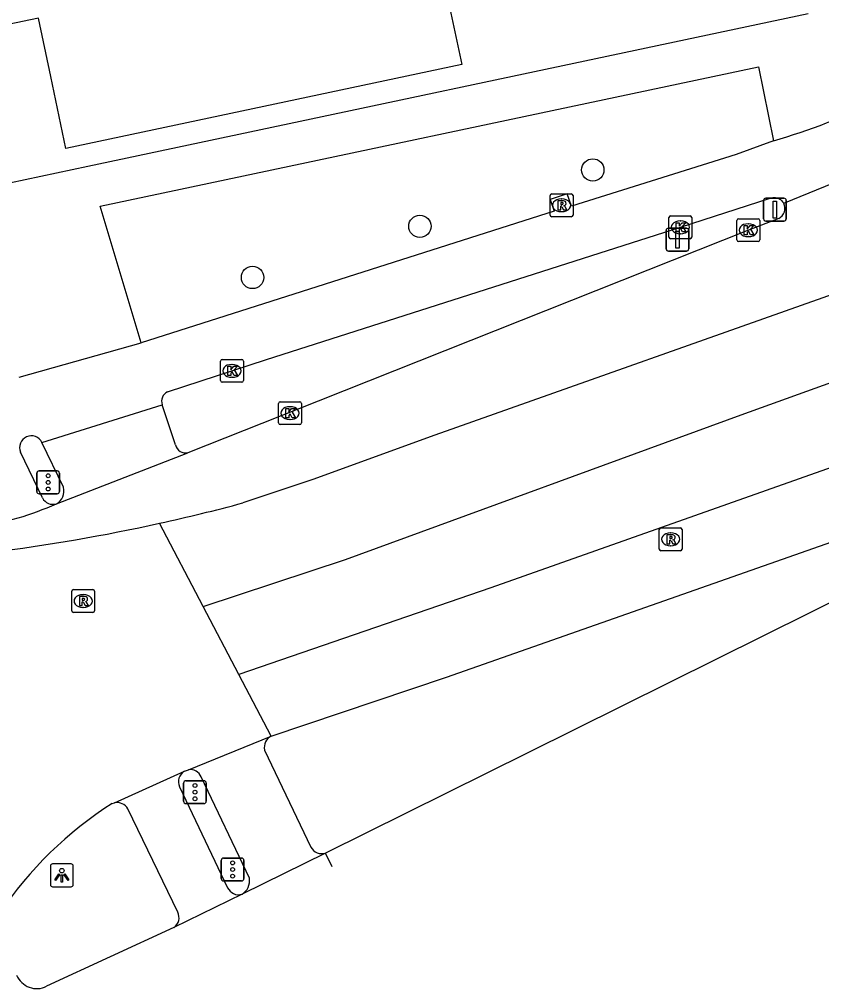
# Model space of a CAD drawing. Extents: x 159280 to 160375, y 384531 to 385872.
# Drawn here: x 159998.63 to 160033.72, y 384579.33 to 384621.74 of the extents above; entities that cross this region are included whole.
import ezdxf

# ---------------------------------------------------------------- set-up
doc = ezdxf.new("R2010")
doc.units = 0
for name, color, linetype in [('IMGEO_Boom', 7, 'Continuous'), ('IMGEO_Fietspad_open', 7, 'Continuous'), ('IMGEO_Kolk', 7, 'Continuous'), ('IMGEO_Lichtpunt', 7, 'Continuous'), ('IMGEO_Pand', 7, 'Continuous'), ('IMGEO_Rijbaan_lokaal_open', 7, 'Continuous'), ('IMGEO_Rijbaan_regionaal_gesloten', 7, 'Continuous'), ('IMGEO_Rioolput', 7, 'Continuous'), ('IMGEO_Verkeersbordpaal', 7, 'Continuous'), ('IMGEO_Verkeersregelinstallatiepaal', 7, 'Continuous'), ('IMGEO_Voetpad_open', 7, 'Continuous')]:
    doc.layers.add(name, color=color, linetype=linetype)

msp = doc.modelspace()

# ---------------------------------------------------------------- linework, layer by layer
at = {"layer": 'IMGEO_Boom'}
for centre in [(160023.714, 384615.153), (160016.151, 384612.688), (160008.829, 384610.451)]:
    msp.add_circle(centre, 0.489, dxfattribs=at)
at = {"layer": 'IMGEO_Fietspad_open'}
for points in [[(160031.619, 384616.431), (160029.984, 384615.83), (160022.79, 384613.575), (160022.596, 384614.106), (160021.855, 384613.863), (160022.031, 384613.346), (160003.963, 384607.589)], [(160005.111, 384605.451), (160009.435, 384606.854), (160027.547, 384612.646), (160031.48, 384613.919), (160031.52, 384613.931), (160031.561, 384613.94), (160031.604, 384613.946), (160031.647, 384613.947), (160031.689, 384613.945), (160031.732, 384613.939), (160031.773, 384613.929), (160031.814, 384613.915), (160031.853, 384613.898), (160031.891, 384613.878), (160031.926, 384613.854), (160031.96, 384613.827), (160031.99, 384613.797), (160032.018, 384613.765), (160032.043, 384613.73), (160032.065, 384613.693)], [(159998.622, 384606.08), (160003.963, 384607.589)], [(159999.614, 384603.225), (160004.874, 384604.876)], [(159999.642, 384600.803), (159998.678, 384602.803)], [(160005.637, 384588.163), (160007.737, 384583.748)], [(160005.554, 384582.673), (160003.378, 384587.197)]]:
    msp.add_lwpolyline(points, dxfattribs=at)
for centre, radius, start, end in [((160024.363, 384641.785), 26.372, 285.9716, 296.6227), ((160005.323, 384605.027), 0.474, 116.5734, 198.6263), ((159999.149, 384603.008), 0.513, 25.0214, 203.5155), ((160000.096, 384601.034), 0.51, 206.9348, 287.5581), ((160006.106, 384588.392), 0.521, 119.2182, 206.0356), ((160002.906, 384586.935), 0.54, 28.9933, 101.7189), ((160008.214, 384583.968), 0.525, 204.7186, 287.2557), ((160005.115, 384582.433), 0.5, 302.9313, 28.6696)]:
    msp.add_arc(centre, radius, start, end, dxfattribs=at)
at = {"layer": 'IMGEO_Kolk'}
for p, q in [((160027.121, 384613.145), (160027.973, 384613.145)), ((160027.046, 384612.219), (160027.046, 384613.071)), ((160027.534, 384612.925), (160027.559, 384612.925)), ((160028.047, 384613.071), (160028.047, 384612.219)), ((160030.019, 384612.092), (160030.019, 384612.944)), ((160030.094, 384613.018), (160030.946, 384613.018)), ((160030.507, 384612.798), (160030.532, 384612.798)), ((160031.02, 384612.944), (160031.02, 384612.092)), ((160027.557, 384612.365), (160027.532, 384612.365)), ((160027.973, 384612.145), (160027.121, 384612.145)), ((160030.946, 384612.018), (160030.094, 384612.018)), ((160030.53, 384612.238), (160030.505, 384612.238)), ((160007.43, 384605.937), (160007.43, 384606.789)), ((160007.505, 384606.863), (160008.357, 384606.863)), ((160008.431, 384606.789), (160008.431, 384605.937)), ((160007.918, 384606.643), (160007.943, 384606.643)), ((160007.941, 384606.083), (160007.916, 384606.083)), ((160008.357, 384605.863), (160007.505, 384605.863)), ((160009.966, 384604.087), (160009.966, 384604.939)), ((160010.041, 384605.013), (160010.893, 384605.013)), ((160010.454, 384604.793), (160010.479, 384604.793)), ((160010.967, 384604.939), (160010.967, 384604.087)), ((160010.477, 384604.233), (160010.452, 384604.233)), ((160010.893, 384604.013), (160010.041, 384604.013))]:
    msp.add_line(p, q, dxfattribs=at)
for points in [[(160027.121, 384613.145), (160027.973, 384613.145)], [(160027.046, 384612.219), (160027.046, 384613.071)], [(160027.367, 384612.845), (160027.49, 384612.845), (160027.49, 384612.694), (160027.62, 384612.845), (160027.784, 384612.845), (160027.638, 384612.694), (160027.791, 384612.445), (160027.639, 384612.445), (160027.554, 384612.609), (160027.49, 384612.542), (160027.49, 384612.445), (160027.367, 384612.445), (160027.367, 384612.845)], [(160028.047, 384613.071), (160028.047, 384612.219)], [(160030.019, 384612.092), (160030.019, 384612.944)], [(160030.094, 384613.018), (160030.946, 384613.018)], [(160030.34, 384612.718), (160030.463, 384612.718), (160030.463, 384612.567), (160030.593, 384612.718), (160030.757, 384612.718), (160030.611, 384612.567), (160030.764, 384612.318), (160030.612, 384612.318), (160030.527, 384612.482), (160030.463, 384612.415), (160030.463, 384612.318), (160030.34, 384612.318), (160030.34, 384612.718)], [(160031.02, 384612.944), (160031.02, 384612.092)], [(160027.973, 384612.145), (160027.121, 384612.145)], [(160030.946, 384612.018), (160030.094, 384612.018)], [(160007.43, 384605.937), (160007.43, 384606.789)], [(160007.505, 384606.863), (160008.357, 384606.863)], [(160008.431, 384606.789), (160008.431, 384605.937)], [(160007.751, 384606.563), (160007.874, 384606.563), (160007.874, 384606.412), (160008.004, 384606.563), (160008.168, 384606.563), (160008.022, 384606.412), (160008.175, 384606.163), (160008.023, 384606.163), (160007.938, 384606.327), (160007.874, 384606.26), (160007.874, 384606.163), (160007.751, 384606.163), (160007.751, 384606.563)], [(160008.357, 384605.863), (160007.505, 384605.863)], [(160009.966, 384604.087), (160009.966, 384604.939)], [(160010.041, 384605.013), (160010.893, 384605.013)], [(160010.287, 384604.713), (160010.41, 384604.713), (160010.41, 384604.562), (160010.54, 384604.713), (160010.704, 384604.713), (160010.558, 384604.562), (160010.711, 384604.313), (160010.559, 384604.313), (160010.474, 384604.477), (160010.41, 384604.41), (160010.41, 384604.313), (160010.287, 384604.313), (160010.287, 384604.713)], [(160010.967, 384604.939), (160010.967, 384604.087)], [(160010.893, 384604.013), (160010.041, 384604.013)]]:
    msp.add_lwpolyline(points, dxfattribs=at)
for centre, start, end in [((160027.123, 384613.069), 91.552, 178.448), ((160027.123, 384613.069), 91.552, 178.448), ((160027.971, 384613.069), 1.552, 88.448), ((160027.971, 384613.069), 1.552, 88.448), ((160030.096, 384612.942), 91.552, 178.448), ((160030.096, 384612.942), 91.552, 178.448), ((160030.944, 384612.942), 1.552, 88.448), ((160030.944, 384612.942), 1.552, 88.448), ((160027.123, 384612.221), 181.552, 268.448), ((160027.123, 384612.221), 181.552, 268.448), ((160027.971, 384612.221), 271.552, 358.448), ((160027.971, 384612.221), 271.552, 358.448), ((160030.096, 384612.094), 181.552, 268.448), ((160030.096, 384612.094), 181.552, 268.448), ((160030.944, 384612.094), 271.552, 358.448), ((160030.944, 384612.094), 271.552, 358.448), ((160007.507, 384606.787), 91.552, 178.448), ((160007.507, 384606.787), 91.552, 178.448), ((160008.355, 384606.787), 1.552, 88.448), ((160008.355, 384606.787), 1.552, 88.448), ((160007.507, 384605.939), 181.552, 268.448), ((160007.507, 384605.939), 181.552, 268.448), ((160008.355, 384605.939), 271.552, 358.448), ((160008.355, 384605.939), 271.552, 358.448), ((160010.043, 384604.937), 91.552, 178.448), ((160010.043, 384604.937), 91.552, 178.448), ((160010.891, 384604.937), 1.552, 88.448), ((160010.891, 384604.937), 1.552, 88.448), ((160010.043, 384604.089), 181.552, 268.448), ((160010.043, 384604.089), 181.552, 268.448), ((160010.891, 384604.089), 271.552, 358.448), ((160010.891, 384604.089), 271.552, 358.448)]:
    msp.add_arc(centre, 0.0765, start, end, dxfattribs=at)
for centre, major_axis, ratio, start_param, end_param in [((160027.533, 384612.645), (-0.387, 0.002), 0.722429, 4.712389, 7.853982), ((160027.558, 384612.645), (-0.39, 0.002), 0.717154, 1.570796, 4.712389), ((160030.506, 384612.518), (-0.387, 0.002), 0.722429, 4.712389, 7.853982), ((160030.531, 384612.518), (-0.39, 0.002), 0.717154, 1.570796, 4.712389), ((160007.917, 384606.363), (-0.387, 0.002), 0.722429, 4.712389, 7.853982), ((160007.942, 384606.363), (-0.39, 0.002), 0.717154, 1.570796, 4.712389), ((160010.453, 384604.513), (-0.387, 0.002), 0.722429, 4.712389, 7.853982), ((160010.478, 384604.513), (-0.39, 0.002), 0.717154, 1.570796, 4.712389)]:
    msp.add_ellipse(centre, major_axis=major_axis, ratio=ratio, start_param=start_param, end_param=end_param, dxfattribs=at)
at = {"layer": 'IMGEO_Lichtpunt'}
for p, q in [((160000.888, 384584.79), (160000.08, 384584.79)), ((160000.888, 384584.79), (160000.08, 384584.79)), ((159999.986, 384584.695), (159999.986, 384583.888)), ((159999.986, 384584.695), (159999.986, 384583.888)), ((160000.982, 384583.888), (160000.982, 384584.695)), ((160000.982, 384583.888), (160000.982, 384584.695)), ((160000.08, 384583.794), (160000.888, 384583.794)), ((160000.08, 384583.794), (160000.888, 384583.794))]:
    msp.add_line(p, q, dxfattribs=at)
for points in [[(160000.36, 384584.359), (160000.399, 384584.331), (160000.211, 384584.069), (160000.173, 384584.096), (160000.36, 384584.359)], [(160000.462, 384584.311), (160000.509, 384584.311), (160000.509, 384583.989), (160000.462, 384583.989), (160000.462, 384584.311)], [(160000.572, 384584.331), (160000.61, 384584.358), (160000.797, 384584.096), (160000.758, 384584.068), (160000.572, 384584.331)]]:
    msp.add_lwpolyline(points, dxfattribs=at)
msp.add_circle((160000.485, 384584.493), 0.0994, dxfattribs=at)
for centre, start, end in [((160000.08, 384584.695), 90, 180), ((160000.08, 384584.695), 90, 180), ((160000.888, 384584.695), 0, 90), ((160000.888, 384584.695), 0, 90), ((160000.08, 384583.888), 180, 270), ((160000.08, 384583.888), 180, 270), ((160000.888, 384583.888), 270, 0), ((160000.888, 384583.888), 270, 360)]:
    msp.add_arc(centre, 0.0946, start, end, dxfattribs=at)
at = {"layer": 'IMGEO_Pand'}
msp.add_lwpolyline([(160011.237, 384634.358), (160011.297, 384634.075), (160011.515, 384633.037), (160011.69, 384632.205), (160012.697, 384632.417), (160013.12, 384630.406), (160015.037, 384630.809), (160016.519, 384623.743), (160017.106, 384623.869), (160017.988, 384619.767), (160000.666, 384616.097), (160000, 384619.242), (159999.458, 384621.801), (159994.77, 384620.814), (159995.205, 384618.742), (159988.881, 384616.711), (159982.467, 384616.083), (159979.436, 384630.236), (159977.357, 384640.023), (159978.276, 384640.219), (159978.561, 384642.486), (159977.719, 384642.6), (159978.491, 384648.319)], dxfattribs=at)
at = {"layer": 'IMGEO_Rijbaan_lokaal_open'}
for points in [[(160032.065, 384613.693), (160047.872, 384620.151)], [(160031.849, 384613.031), (160030.521, 384612.517), (160011.7, 384605.034), (160006.005, 384602.783)], [(160000.25, 384600.548), (160006.005, 384602.783)]]:
    msp.add_lwpolyline(points, dxfattribs=at)
for centre, radius, start, end in [((160031.639, 384613.466), 0.483, 295.7836, 28.0751), ((159994.589, 384613.35), 13.998, 279.2469, 293.8556)]:
    msp.add_arc(centre, radius, start, end, dxfattribs=at)
at = {"layer": 'IMGEO_Rijbaan_regionaal_gesloten'}
for points in [[(160006.675, 384596.052), (160012.896, 384598.112), (160030.199, 384604.442), (160051.41, 384612.075), (160070.258, 384619.89), (160105.075, 384635.724), (160136.86, 384650.709), (160173.534, 384667.91), (160180.357, 384670.981), (160187.384, 384674.159), (160193.16, 384677.338), (160199.61, 384681.383), (160210.295, 384687.933), (160217.514, 384692.075), (160225.023, 384696.313), (160232.339, 384700.069), (160235.287, 384701.39)], [(160046.751, 384614.401), (160035.431, 384610.146), (160016.807, 384603.547), (160011.467, 384601.612), (160008.405, 384600.585)], [(160056.37, 384610.468), (160053.124, 384609.319), (160041.824, 384604.993), (160034.191, 384602.153), (160019.249, 384596.869), (160008.231, 384593.084)], [(160057.944, 384608.051), (160020.879, 384589.652), (160012.021, 384585.263)], [(160009.65, 384590.376), (160017.314, 384592.957), (160037.987, 384600.23)], [(160006.675, 384596.052), (160004.765, 384599.696)], [(160008.231, 384593.084), (160006.675, 384596.052)], [(160009.65, 384590.376), (160008.231, 384593.084)], [(160006.024, 384588.907), (160009.65, 384590.376)], [(160002.796, 384587.464), (160005.851, 384588.847)], [(160005.851, 384588.847), (160006.024, 384588.907)], [(160002.694, 384587.432), (160002.796, 384587.464)], [(160012.021, 384585.263), (160008.37, 384583.466)], [(160012.31, 384584.658), (160012.021, 384585.263)], [(160008.37, 384583.466), (160005.387, 384582.013)], [(160005.387, 384582.013), (159999.822, 384579.434)]]:
    msp.add_lwpolyline(points, dxfattribs=at)
for centre, radius, start, end in [((159987.723, 384677.37), 79.522, 282.37473, 285.0747), ((159987.319, 384678.902), 81.105, 277.12655, 282.42163), ((160011.562, 384573.421), 16.582, 122.3329, 146.2647), ((159999.395, 384580.296), 0.962, 202.9949, 296.3531)]:
    msp.add_arc(centre, radius, start, end, dxfattribs=at)
at = {"layer": 'IMGEO_Rioolput'}
for p, q in [((160021.848, 384613.182), (160021.848, 384614.034)), ((160021.923, 384614.108), (160022.775, 384614.108)), ((160022.849, 384614.034), (160022.849, 384613.182)), ((160022.336, 384613.888), (160022.361, 384613.888)), ((160022.359, 384613.328), (160022.334, 384613.328)), ((160022.775, 384613.108), (160021.923, 384613.108)), ((160026.621, 384598.568), (160026.621, 384599.42)), ((160026.696, 384599.494), (160027.548, 384599.494)), ((160027.109, 384599.274), (160027.134, 384599.274)), ((160027.622, 384599.42), (160027.622, 384598.568)), ((160027.132, 384598.714), (160027.107, 384598.714)), ((160027.548, 384598.494), (160026.696, 384598.494)), ((160000.919, 384595.865), (160000.919, 384596.717)), ((160000.994, 384596.791), (160001.846, 384596.791)), ((160001.92, 384596.717), (160001.92, 384595.865)), ((160001.407, 384596.571), (160001.432, 384596.571)), ((160001.846, 384595.791), (160000.994, 384595.791)), ((160001.43, 384596.011), (160001.405, 384596.011))]:
    msp.add_line(p, q, dxfattribs=at)
for points in [[(160021.848, 384613.182), (160021.848, 384614.034)], [(160021.923, 384614.108), (160022.775, 384614.108)], [(160022.849, 384614.034), (160022.849, 384613.182)], [(160022.437, 384613.806), (160022.185, 384613.808), (160022.185, 384613.408)], [(160022.185, 384613.408), (160022.309, 384613.408), (160022.309, 384613.57), (160022.32, 384613.57)], [(160022.363, 384613.727), (160022.309, 384613.727), (160022.309, 384613.646)], [(160022.309, 384613.646), (160022.361, 384613.646)], [(160022.367, 384613.541), (160022.438, 384613.408), (160022.578, 384613.408), (160022.513, 384613.534)], [(160022.775, 384613.108), (160021.923, 384613.108)], [(160026.621, 384598.568), (160026.621, 384599.42)], [(160026.696, 384599.494), (160027.548, 384599.494)], [(160027.21, 384599.192), (160026.958, 384599.194), (160026.958, 384598.794)], [(160027.622, 384599.42), (160027.622, 384598.568)], [(160026.958, 384598.794), (160027.082, 384598.794), (160027.082, 384598.956), (160027.093, 384598.956)], [(160027.136, 384599.113), (160027.082, 384599.113), (160027.082, 384599.032)], [(160027.082, 384599.032), (160027.134, 384599.032)], [(160027.14, 384598.927), (160027.211, 384598.794), (160027.351, 384598.794), (160027.286, 384598.92)], [(160027.548, 384598.494), (160026.696, 384598.494)], [(160000.919, 384595.865), (160000.919, 384596.717)], [(160000.994, 384596.791), (160001.846, 384596.791)], [(160001.92, 384596.717), (160001.92, 384595.865)], [(160001.508, 384596.489), (160001.256, 384596.491), (160001.256, 384596.091)], [(160001.256, 384596.091), (160001.38, 384596.091), (160001.38, 384596.253), (160001.391, 384596.253)], [(160001.434, 384596.41), (160001.38, 384596.41), (160001.38, 384596.329)], [(160001.38, 384596.329), (160001.432, 384596.329)], [(160001.438, 384596.224), (160001.509, 384596.091), (160001.649, 384596.091), (160001.584, 384596.217)], [(160001.846, 384595.791), (160000.994, 384595.791)]]:
    msp.add_lwpolyline(points, dxfattribs=at)
for centre, radius, start, end in [((160021.925, 384614.032), 0.0765, 91.552, 178.448), ((160021.925, 384614.032), 0.0765, 91.552, 178.448), ((160022.773, 384614.032), 0.0765, 1.552, 88.448), ((160022.773, 384614.032), 0.0765, 1.552, 88.448), ((160022.319, 384613.517), 0.0533, 26.0293, 88.6989), ((160022.345, 384613.835), 0.19, 274.7715, 282.9687), ((160022.369, 384613.631), 0.0964, 77.0061, 93.1865), ((160022.383, 384613.688), 0.0378, 276.6634, 79.6772), ((160022.436, 384613.696), 0.109, 350.3612, 89.416), ((160022.434, 384613.696), 0.112, 277.5842, 350.9817), ((160022.418, 384613.481), 0.108, 29.5134, 73.7905), ((160021.925, 384613.184), 0.0765, 181.552, 268.448), ((160021.925, 384613.184), 0.0765, 181.552, 268.448), ((160022.773, 384613.184), 0.0765, 271.552, 358.448), ((160022.773, 384613.184), 0.0765, 271.552, 358.448), ((160026.698, 384599.418), 0.0765, 91.552, 178.448), ((160026.698, 384599.418), 0.0765, 91.552, 178.448), ((160027.209, 384599.082), 0.109, 350.3612, 89.416), ((160027.546, 384599.418), 0.0765, 1.552, 88.448), ((160027.546, 384599.418), 0.0765, 1.552, 88.448), ((160027.092, 384598.903), 0.0533, 26.0293, 88.6989), ((160027.118, 384599.221), 0.19, 274.7715, 282.9687), ((160027.142, 384599.017), 0.0964, 77.0061, 93.1865), ((160027.156, 384599.074), 0.0378, 276.6634, 79.6772), ((160027.207, 384599.082), 0.112, 277.5842, 350.9817), ((160027.191, 384598.867), 0.108, 29.5134, 73.7905), ((160026.698, 384598.57), 0.0765, 181.552, 268.448), ((160026.698, 384598.57), 0.0765, 181.552, 268.448), ((160027.546, 384598.57), 0.0765, 271.552, 358.448), ((160027.546, 384598.57), 0.0765, 271.552, 358.448), ((160000.996, 384596.715), 0.0765, 91.552, 178.448), ((160000.996, 384596.715), 0.0765, 91.552, 178.448), ((160001.844, 384596.715), 0.0765, 1.552, 88.448), ((160001.844, 384596.715), 0.0765, 1.552, 88.448), ((160001.39, 384596.2), 0.0533, 26.0293, 88.6989), ((160001.416, 384596.518), 0.19, 274.7715, 282.9687), ((160001.44, 384596.314), 0.0964, 77.0061, 93.1865), ((160001.454, 384596.371), 0.0378, 276.6634, 79.6772), ((160001.507, 384596.379), 0.109, 350.3612, 89.416), ((160001.505, 384596.379), 0.112, 277.5842, 350.9817), ((160001.489, 384596.164), 0.108, 29.5134, 73.7905), ((160000.996, 384595.867), 0.0765, 181.552, 268.448), ((160000.996, 384595.867), 0.0765, 181.552, 268.448), ((160001.844, 384595.867), 0.0765, 271.552, 358.448), ((160001.844, 384595.867), 0.0765, 271.552, 358.448)]:
    msp.add_arc(centre, radius, start, end, dxfattribs=at)
for centre, major_axis, ratio, start_param, end_param in [((160022.335, 384613.608), (-0.387, 0.002), 0.722429, 4.712389, 7.853982), ((160022.36, 384613.608), (-0.39, 0.002), 0.717154, 1.570796, 4.712389), ((160027.108, 384598.994), (-0.387, 0.002), 0.722429, 4.712389, 7.853982), ((160027.133, 384598.994), (-0.39, 0.002), 0.717154, 1.570796, 4.712389), ((160001.406, 384596.291), (-0.387, 0.002), 0.722429, 4.712389, 7.853982), ((160001.431, 384596.291), (-0.39, 0.002), 0.717154, 1.570796, 4.712389)]:
    msp.add_ellipse(centre, major_axis=major_axis, ratio=ratio, start_param=start_param, end_param=end_param, dxfattribs=at)
at = {"layer": 'IMGEO_Verkeersbordpaal'}
for p, q in [((160031.187, 384613.018), (160031.187, 384613.818)), ((160031.187, 384613.818), (160031.187, 384613.018)), ((160031.287, 384613.918), (160032.077, 384613.918)), ((160032.077, 384613.918), (160031.287, 384613.918)), ((160032.177, 384613.818), (160032.177, 384613.018)), ((160032.177, 384613.018), (160032.177, 384613.818)), ((160032.077, 384612.918), (160031.287, 384612.918)), ((160031.287, 384612.918), (160032.077, 384612.918)), ((160026.921, 384611.706), (160026.921, 384612.506)), ((160026.921, 384612.506), (160026.921, 384611.706)), ((160027.021, 384612.606), (160027.811, 384612.606)), ((160027.811, 384612.606), (160027.021, 384612.606)), ((160027.911, 384612.506), (160027.911, 384611.706)), ((160027.911, 384611.706), (160027.911, 384612.506)), ((160027.811, 384611.606), (160027.021, 384611.606)), ((160027.021, 384611.606), (160027.811, 384611.606))]:
    msp.add_line(p, q, dxfattribs=at)
for points in [[(160031.607, 384613.793), (160031.757, 384613.793), (160031.757, 384613.043), (160031.607, 384613.043), (160031.607, 384613.793)], [(160027.341, 384612.481), (160027.491, 384612.481), (160027.491, 384611.731), (160027.341, 384611.731), (160027.341, 384612.481)]]:
    msp.add_lwpolyline(points, dxfattribs=at)
for centre, start, end in [((160031.287, 384613.818), 90, 180), ((160031.287, 384613.818), 90, 180), ((160032.077, 384613.818), 0, 90), ((160032.077, 384613.818), 360, 90), ((160031.287, 384613.018), 180, 270), ((160031.287, 384613.018), 180, 270), ((160032.077, 384613.018), 270, 0), ((160032.077, 384613.018), 270, 0), ((160027.021, 384612.506), 90, 180), ((160027.021, 384612.506), 90, 180), ((160027.811, 384612.506), 0, 90), ((160027.811, 384612.506), 360, 90), ((160027.021, 384611.706), 180, 270), ((160027.021, 384611.706), 180, 270), ((160027.811, 384611.706), 270, 0), ((160027.811, 384611.706), 270, 0)]:
    msp.add_arc(centre, 0.1, start, end, dxfattribs=at)
at = {"layer": 'IMGEO_Verkeersregelinstallatiepaal'}
for p, q in [((159999.391, 384601.083), (159999.391, 384601.883)), ((159999.391, 384601.883), (159999.391, 384601.083)), ((159999.491, 384601.983), (160000.281, 384601.983)), ((160000.281, 384601.983), (159999.491, 384601.983)), ((160000.381, 384601.883), (160000.381, 384601.083)), ((160000.381, 384601.083), (160000.381, 384601.883)), ((160000.281, 384600.983), (159999.491, 384600.983)), ((159999.491, 384600.983), (160000.281, 384600.983)), ((160005.815, 384587.53), (160005.815, 384588.33)), ((160005.815, 384588.33), (160005.815, 384587.53)), ((160005.915, 384588.43), (160006.705, 384588.43)), ((160006.705, 384588.43), (160005.915, 384588.43)), ((160006.805, 384588.33), (160006.805, 384587.53)), ((160006.805, 384587.53), (160006.805, 384588.33)), ((160006.705, 384587.43), (160005.915, 384587.43)), ((160005.915, 384587.43), (160006.705, 384587.43)), ((160007.462, 384584.145), (160007.462, 384584.945)), ((160007.462, 384584.945), (160007.462, 384584.145)), ((160007.562, 384585.045), (160008.352, 384585.045)), ((160008.352, 384585.045), (160007.562, 384585.045)), ((160008.452, 384584.945), (160008.452, 384584.145)), ((160008.452, 384584.145), (160008.452, 384584.945)), ((160008.352, 384584.045), (160007.562, 384584.045)), ((160007.562, 384584.045), (160008.352, 384584.045))]:
    msp.add_line(p, q, dxfattribs=at)
for centre in [(159999.886, 384601.773), (159999.886, 384601.483), (159999.886, 384601.193), (160006.31, 384588.22), (160006.31, 384587.93), (160006.31, 384587.64), (160007.957, 384584.835), (160007.957, 384584.545), (160007.957, 384584.255)]:
    msp.add_circle(centre, 0.085, dxfattribs=at)
for centre, start, end in [((159999.491, 384601.883), 90, 180), ((159999.491, 384601.883), 90, 180), ((160000.281, 384601.883), 0, 90), ((160000.281, 384601.883), 360, 90), ((159999.491, 384601.083), 180, 270), ((159999.491, 384601.083), 180, 270), ((160000.281, 384601.083), 270, 0), ((160000.281, 384601.083), 270, 0), ((160005.915, 384588.33), 90, 180), ((160005.915, 384588.33), 90, 180), ((160006.705, 384588.33), 0, 90), ((160006.705, 384588.33), 360, 90), ((160005.915, 384587.53), 180, 270), ((160005.915, 384587.53), 180, 270), ((160006.705, 384587.53), 270, 0), ((160006.705, 384587.53), 270, 0), ((160007.562, 384584.945), 90, 180), ((160007.562, 384584.945), 90, 180), ((160008.352, 384584.945), 0, 90), ((160008.352, 384584.945), 360, 90), ((160007.562, 384584.145), 180, 270), ((160007.562, 384584.145), 180, 270), ((160008.352, 384584.145), 270, 0), ((160008.352, 384584.145), 270, 0)]:
    msp.add_arc(centre, 0.1, start, end, dxfattribs=at)
at = {"layer": 'IMGEO_Voetpad_open'}
for points in [[(159996.694, 384612.231), (159996.126, 384614.153), (160001.627, 384615.32), (160033.13, 384622)], [(160003.963, 384607.589), (160002.156, 384613.569), (160030.96, 384619.662), (160031.619, 384616.431)], [(160005.461, 384603.122), (160004.874, 384604.876)], [(160000.553, 384601.267), (159999.614, 384603.225)], [(160009.357, 384589.774), (160011.378, 384585.528)], [(160008.694, 384584.16), (160006.584, 384588.602)]]:
    msp.add_lwpolyline(points, dxfattribs=at)
for centre, radius, start, end in [((160005.899, 384603.219), 0.449, 192.4691, 283.6718), ((159999.954, 384601.096), 0.623, 298.3575, 15.9395), ((160009.875, 384589.894), 0.532, 115.0556, 193.039), ((160006.106, 384588.392), 0.522, 23.7614, 99.0894), ((160011.86, 384585.785), 0.547, 208.0912, 287.1127), ((160007.999, 384584.062), 0.702, 301.9192, 8.0289)]:
    msp.add_arc(centre, radius, start, end, dxfattribs=at)

doc.saveas('drawing.dxf')
